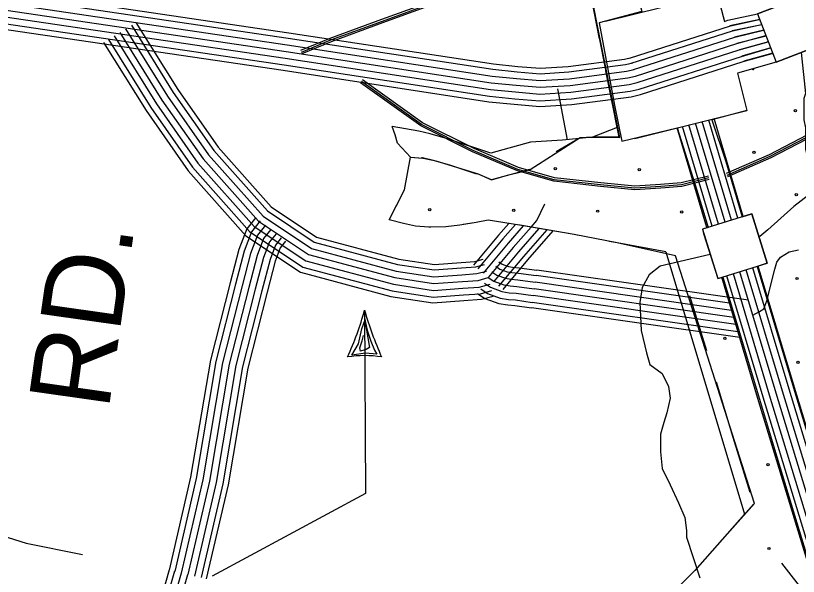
# Model space of a CAD drawing. Extents: x 1788175 to 1969470, y 584502 to 738744.
# Drawn here: x 1839004 to 1842590, y 689382 to 691952 of the extents above; entities that cross this region are included whole.
import ezdxf

# ---------------------------------------------------------------- set-up
doc = ezdxf.new("R2010")
doc.units = 0
for name, color, linetype in [('DESIGN - CONTOURS - Intermediate with optional Text', 7, 'Continuous'), ('DESIGN - EROSION CONTROL - Devices', 7, 'Continuous'), ('DESIGN - ROW - Right-of-Way and Easement Labels', 7, 'Continuous'), ('DESIGN - SCRATCH - User 1', 7, 'Continuous'), ('DESIGN - TRANSPORTATION - Text', 7, 'Continuous'), ('SURVEY - CENTERLINE - Preliminary Text', 7, 'Continuous'), ('SURVEY - DRAINAGE - Area Shapes', 7, 'Continuous'), ('SURVEY - DRAINAGE - Storm Sewer', 7, 'Continuous'), ('SURVEY - NON-TRANSPORTATION - Features Text', 7, 'Continuous'), ('SURVEY - TRANSPORTATION - Roads', 7, 'Continuous'), ('SURVEY - VEGETATION - Features with Text', 7, 'Continuous')]:
    doc.layers.add(name, color=color, linetype=linetype)

msp = doc.modelspace()

# ---------------------------------------------------------------- linework, layer by layer
at = {"layer": 'DESIGN - CONTOURS - Intermediate with optional Text'}
msp.add_line((1842511.7, 689442.8), (1842673.1, 689239), dxfattribs=at)
at = {"layer": 'DESIGN - EROSION CONTROL - Devices'}
for centre in [(1842576.2, 691516.2), (1842385.8, 691325.8), (1841476.4, 691249.9), (1841860.9, 691246.1), (1842580, 691131.6), (1840901.4, 691063.2), (1841286, 691059.5), (1841670.5, 691055.7), (1842055.1, 691052), (1842583.7, 690747.1), (1842252.9, 690473.3), (1842587.4, 690362.5), (1842450.8, 689894.6), (1842454.6, 689510)]:
    msp.add_circle(centre, 5.28, dxfattribs=at)
msp.add_arc((1842382.1, 691710.3), 5.28, 224.528, 347.7944, dxfattribs=at)
at = {"layer": 'DESIGN - ROW - Right-of-Way and Easement Labels'}
for p, q in [((1840589.8, 690516.4), (1840603.6, 690554.5)), ((1840602.5, 690567.1), (1840615.2, 690510)), ((1840603.6, 690554.5), (1840624.8, 690430.5)), ((1840575, 690447.5), (1840589.8, 690516.4)), ((1840615.2, 690510), (1840631.1, 690460.2)), ((1840590.9, 690461.3), (1840597.2, 690485.7)), ((1840544.3, 690395.6), (1840575, 690447.5)), ((1840581.4, 690429.5), (1840590.9, 690461.3)), ((1840583.5, 690414.7), (1840581.4, 690429.5)), ((1840624.8, 690430.5), (1840610, 690422.1)), ((1840631.1, 690460.2), (1840648.1, 690418.9)), ((1840606.8, 690405.2), (1840544.3, 690395.6)), ((1840610, 690422.1), (1840583.5, 690414.7)), ((1840658.7, 690400.9), (1840606.8, 690405.2)), ((1840648.1, 690418.9), (1840658.7, 690400.9))]:
    msp.add_line(p, q, dxfattribs=at)
msp.add_lwpolyline([(1840602.6, 690602.3), (1840606.4, 689761.6), (1839904.5, 689383.9)], dxfattribs=at)
for centre, radius, start, end in [((1839265.3, 690967.7), 1386.4, 335.2793, 344.7178), ((1842096.3, 691024.7), 1552.3, 195.7876, 204.2154), ((1840602.6, 689861.4), 532.3, 81.5708, 98.4292)]:
    msp.add_arc(centre, radius, start, end, dxfattribs=at)
at = {"layer": 'DESIGN - SCRATCH - User 1'}
for points in [[(1841771.2, 691393.6), (1841549.3, 692511), (1841474.3, 692735.3), (1841444.3, 692831), (1841222.8, 693534.6), (1841066.7, 693937), (1841002.8, 694141.4), (1840983.2, 694200.2), (1840924.2, 694393.4), (1840810.3, 694724.1), (1840664.5, 695004), (1840536, 695282.2)], [(1840536, 695282.2), (1840891.9, 695230.2), (1840968.8, 694959.7), (1841043, 694714.5), (1841184.7, 694246.1), (1841284.5, 693916.1), (1841452.2, 693364.5), (1841604.5, 692866.6), (1841709.7, 692522.6), (1841836.4, 692108.1), (1841873.1, 691970.1), (1841677.2, 691919.3), (1841747.4, 691540.8), (1841780.9, 691375.9), (1842034.1, 691437), (1842124.8, 691151.7), (1842176.2, 690981.5), (1842150.1, 690973.9), (1842155.8, 690954.1)], [(1841939.9, 692331.9), (1842046.5, 692012.4), (1842217, 692053.6), (1842250.6, 691925.4), (1842266.6, 691930.6), (1842402.7, 691960.2), (1842624.4, 692045.6), (1843057.7, 692211.6), (1843279.2, 692297.6), (1843787.7, 692482.5), (1844008.5, 692570.4), (1844024.7, 692529.2), (1844554.8, 692713), (1844690, 692770.7)], [(1844096.4, 692349.6), (1843875.6, 692261.7), (1843365.8, 692076.3), (1843144.5, 691989.7), (1842709.9, 691823.9), (1842488.2, 691738.5), (1842311.6, 691687.3), (1842354.3, 691516.3)], [(1842354.3, 691516.3), (1842192.7, 691473.6), (1842257.1, 691283.2), (1842332.7, 691030.1), (1842377.2, 691043.8), (1842447.1, 690816.7), (1842400.6, 690802.4), (1842476.7, 690547.6), (1842566.8, 690245.6)], [(1840780.6, 690999.5), (1840715.7, 691016.6), (1840785, 691152.7), (1840812.4, 691302.9), (1840870.4, 691299), (1840928.5, 691286.2), (1841123.5, 691226.1), (1841184.6, 691199.5), (1841257.5, 691220.2), (1841326.5, 691237.9), (1841360.4, 691246.8), (1841590.9, 691392.7), (1841647.4, 691394.7), (1841771.2, 691393.6)], [(1842026.8, 690851.1), (1841759.9, 690910.3), (1841562.1, 690948.5), (1841312.4, 690991.9), (1841168.5, 691014.1), (1841113.5, 691004.1), (1841039.5, 690992.2), (1840975.5, 690984.2), (1840897.5, 690982.3), (1840835.6, 690987.4), (1840780.6, 690999.5)], [(1842155.8, 690954.1), (1842220, 690746.8), (1842243.5, 690754), (1842342.3, 690422.9), (1842460.5, 690030.4), (1842572.5, 689662.3)], [(1842115.2, 689409.1), (1842389.3, 689715.6), (1842026.8, 690851.1)], [(1842566.8, 690245.6), (1842882.4, 689209), (1842965.3, 688936.9)], [(1842572.5, 689662.3), (1842673.4, 689331.1), (1842792.1, 688941.2), (1842851.9, 688745)], [(1841396, 685372.4), (1841516.8, 686810.5), (1841598.6, 687791.7), (1841109, 687870.4), (1840690.6, 687921.2), (1840709.7, 688332.9), (1840710.4, 688793.4), (1841182.2, 688934.8), (1841456.1, 689016.3), (1841737.5, 689127.5), (1841959.7, 689253.5), (1842115.2, 689409.1)]]:
    msp.add_lwpolyline(points, dxfattribs=at)
at = {"layer": 'DESIGN - TRANSPORTATION - Text'}
for points in [[(1842602.8, 691782.7), (1842621.7, 691594.4), (1842614.2, 691571.9), (1842614.2, 691519.4), (1842614.2, 691474.5), (1842621.7, 691437), (1842621.7, 691399.5), (1842621.7, 691339.6), (1842636.7, 691279.6), (1842659.2, 691219.7), (1842651.7, 691174.7), (1842636.7, 691129.7), (1842569.2, 691077.3), (1842450.3, 690969.9), (1842413.5, 690939.6)], [(1842186, 690857.2), (1841956.4, 690803), (1841906.6, 690764), (1841874.1, 690705.4), (1841863.8, 690637.9), (1841869.6, 690509.4), (1841894.2, 690405.9), (1841909.2, 690353.4), (1841965.4, 690311.9), (1841995.4, 690252), (1842002.9, 690199.5), (1841987.9, 690132.1), (1841972.9, 690087.1), (1841957.9, 690034.6), (1841957.9, 689952.2), (1841965.4, 689877.2), (1842002.9, 689802.3), (1842040.4, 689719.8), (1842070.3, 689652.4), (1842077.8, 689592.4), (1842077.8, 689562.5), (1842137.8, 689375.1)], [(1838881.1, 689588.1), (1839051.9, 689535), (1839310.7, 689482.4)]]:
    msp.add_lwpolyline(points, dxfattribs=at)
at = {"layer": 'SURVEY - CENTERLINE - Preliminary Text'}
for points in [[(1827991.3, 691239.8), (1828754.4, 691447.9), (1831553.3, 692284.5), (1833123.7, 692738), (1833416.6, 692822.4), (1833507.5, 692834.6), (1833675.2, 692847.2), (1833985.9, 692833.1), (1834363.1, 692763.6), (1836310.1, 692467.9), (1838062.8, 692198.4), (1840256.3, 691873.5), (1841193.5, 691730.3), (1841304.4, 691719.2), (1841407.2, 691710.5), (1841535.8, 691718.2), (1841792.6, 691752.1), (1841825.8, 691759.9)], [(1827997.3, 691215.8), (1828761.2, 691424.2), (1831560.3, 692260.8), (1833130.6, 692714.2), (1833421.7, 692798.1), (1833510.1, 692810), (1833675.6, 692822.4), (1833983.1, 692808.4), (1834359.1, 692739.3), (1836306.4, 692443.5), (1838059.1, 692174), (1840252.7, 691849.1), (1841190.4, 691705.8), (1841302.1, 691694.6), (1841406.9, 691685.7), (1841538.2, 691693.6), (1841797.1, 691727.7), (1841830.8, 691735.7)], [(1828004.9, 691185.7), (1828769.7, 691394.4), (1831569, 692231.1), (1833139.2, 692684.4), (1833428.1, 692767.7), (1833513.3, 692779.1), (1833676.1, 692791.4), (1833979.6, 692777.6), (1834353.9, 692708.7), (1836301.7, 692412.8), (1838054.4, 692143.3), (1840248.1, 691818.4), (1841186.5, 691675), (1841299.3, 691663.7), (1841406.5, 691654.6), (1841541.2, 691662.7), (1841802.7, 691697.2), (1841837.1, 691705.3)], [(1828012.4, 691155.7), (1828778.2, 691364.6), (1831577.8, 692201.3), (1833147.8, 692654.7), (1833434.5, 692737.3), (1833516.5, 692748.3), (1833676.5, 692760.3), (1833976, 692746.7), (1834348.8, 692678.1), (1836297, 692382.2), (1838049.8, 692112.7), (1840243.4, 691787.8), (1841182.7, 691644.2), (1841296.4, 691632.9), (1841406.2, 691623.5), (1841544.1, 691631.8), (1841808.3, 691666.7), (1841843.3, 691674.9)], [(1828020, 691125.6), (1828786.8, 691334.8), (1831586.5, 692171.6), (1833156.4, 692624.9), (1833440.9, 692706.8), (1833519.8, 692717.4), (1833677, 692729.3), (1833972.5, 692715.8), (1834343.7, 692647.5), (1836292.4, 692351.6), (1838045.2, 692082), (1840238.8, 691757.1), (1841178.8, 691613.5), (1841293.5, 691602), (1841405.8, 691592.4), (1841547.1, 691601), (1841813.9, 691636.1), (1841851.6, 691645)], [(1828027.6, 691095.5), (1828795.3, 691304.9), (1831595.2, 692141.8), (1833164.9, 692595.1), (1833447.3, 692676.4), (1833523, 692686.6), (1833677.4, 692698.2), (1833969, 692685), (1834338.5, 692617), (1836287.7, 692320.9), (1838040.6, 692051.4), (1840234.2, 691726.5), (1841174.9, 691582.7), (1841290.7, 691571.1), (1841405.4, 691561.4), (1841550, 691570.1), (1841819.5, 691605.6), (1841860, 691615.2)], [(1828033.9, 691070.6), (1828802.4, 691280.2), (1831602.5, 692117.2), (1833172.1, 692570.4), (1833452.6, 692651.2), (1833525.7, 692661), (1833677.8, 692672.5), (1833966.1, 692659.3), (1834334.3, 692591.6), (1836283.8, 692295.5), (1838036.7, 692026), (1840230.4, 691701), (1841171.7, 691557.2), (1841288.3, 691545.5), (1841405.1, 691535.6), (1841552.5, 691544.5), (1841824.1, 691580.3), (1841866.9, 691590.4)], [(1842412.6, 691934.6), (1842276.4, 691905.3)], [(1841816.9, 691757.5), (1842279.5, 691905.4), (1842410.7, 691934.3)], [(1841824.5, 691734), (1842287.7, 691882.1), (1842421.5, 691911.1)], [(1842422.1, 691909.9), (1842285.7, 691881.4)], [(1841833.9, 691704.5), (1842298, 691852.8), (1842429.2, 691884.9)], [(1842431.7, 691884.9), (1842297, 691852.5)], [(1841843.3, 691674.9), (1842308.2, 691823.6), (1842440, 691860.2)], [(1841851.6, 691645), (1842318.5, 691794.3), (1842450.8, 691830.9)], [(1842442, 691858.3), (1842308.2, 691823.6)], [(1842452.2, 691831.7), (1842319.4, 691794.7)], [(1841860, 691615.2), (1842328.7, 691765), (1842461.5, 691804.7)], [(1842463.3, 691804), (1842330.7, 691765.8)], [(1841866.9, 691590.4), (1842337.2, 691740.8), (1842469.3, 691778.4)], [(1842472.1, 691779.2), (1842339.6, 691742.7)], [(1842312.9, 691024), (1842178.8, 691473.3)], [(1842337.5, 691031.6), (1842203.8, 691479.6)], [(1842170.7, 690980.3), (1842034.4, 691437.2)], [(1842194.4, 690987.5), (1842058.4, 691443.2)], [(1842224, 690996.6), (1842088.5, 691450.8)], [(1842253.6, 691005.8), (1842118.6, 691458.3)], [(1842283.2, 691014.9), (1842148.7, 691465.8)], [(1847255.9, 676890.4), (1846245.7, 679246.1), (1845466.6, 681057), (1844918.7, 682343.2), (1844783.1, 682678.2), (1844115.5, 684924.3), (1843134.9, 688202.3), (1842517.3, 690230.7), (1842351.2, 690787.2)], [(1847284.4, 676902.6), (1846274.2, 679258.4), (1845495.1, 681069.2), (1844947.3, 682355.1), (1844812.3, 682688.5), (1844145.2, 684933.2), (1843164.6, 688211.2), (1842547, 690239.6), (1842380.8, 690796.3)], [(1847308.1, 676912.8), (1846297.8, 679268.5), (1845518.7, 681079.3), (1844971, 682365), (1844836.6, 682697), (1844169.9, 684940.5), (1843189.2, 688218.6), (1842571.6, 690247.1), (1842405.4, 690803.9)], [(1847147.7, 676844), (1846137.5, 679199.7), (1845358.4, 681010.7), (1844809.9, 682298.1), (1844671.8, 682639.3), (1844002.7, 684890.7), (1843022.2, 688168.2), (1842404.6, 690196.7), (1842238.7, 690752.6)], [(1847170.5, 676853.8), (1846160.3, 679209.4), (1845381.1, 681020.4), (1844832.8, 682307.5), (1844695.2, 682647.4), (1844026.4, 684897.8), (1843045.9, 688175.4), (1842428.2, 690203.9), (1842262.3, 690759.8)], [(1847198.9, 676866), (1846188.7, 679221.7), (1845409.6, 681032.6), (1844861.4, 682319.4), (1844724.5, 682657.7), (1844056.1, 684906.6), (1843075.6, 688184.3), (1842457.9, 690212.8), (1842291.9, 690769)], [(1847227.4, 676878.2), (1846217.2, 679233.9), (1845438.1, 681044.8), (1844890, 682331.3), (1844753.8, 682667.9), (1844085.8, 684915.5), (1843105.3, 688193.3), (1842487.6, 690221.7), (1842321.6, 690778.1)]]:
    msp.add_lwpolyline(points, dxfattribs=at)
at = {"layer": 'SURVEY - DRAINAGE - Area Shapes'}
for points in [[(1841365.4, 690982.7), (1841391.5, 691012.5), (1841428.8, 691089.8)], [(1842380.8, 690579.7), (1842411, 690596.6), (1842431.2, 690608.3), (1842445.8, 690644.1), (1842482.3, 690789.6), (1842490.9, 690821.5), (1842507.3, 690845.2), (1842547.5, 690868.9), (1842589.5, 690878.3)]]:
    msp.add_lwpolyline(points, dxfattribs=at)
at = {"layer": 'SURVEY - DRAINAGE - Storm Sewer'}
for points in [[(1841706.3, 691926.7), (1842218.5, 692054.7)], [(1841840.6, 691388.8), (1842352.9, 691516.8)]]:
    msp.add_lwpolyline(points, dxfattribs=at)
for points in [[(1842488.2, 691738.5), (1842709.9, 691823.9), (1842624.4, 692045.6), (1842402.7, 691960.2)], [(1842150.1, 690973.9), (1842220, 690746.8), (1842447.1, 690816.7), (1842377.2, 691043.8)]]:
    msp.add_lwpolyline(points, close=True, dxfattribs=at)
at = {"layer": 'SURVEY - NON-TRANSPORTATION - Features Text'}
for points in [[(1841774.3, 692398.7), (1841356.8, 692201.7), (1840939.5, 692028.4), (1840679.6, 691933.8), (1840443.1, 691847), (1840308.9, 691791.8)], [(1841778.1, 692390.6), (1841360.4, 692193.5), (1840942.8, 692020), (1840682.7, 691925.4), (1840446.3, 691838.6), (1840312.4, 691783.4)], [(1841781.1, 692384.3), (1841363.3, 692187.1), (1840945.3, 692013.5), (1840685.1, 691918.8), (1840448.9, 691832.1), (1840315, 691777)], [(1843279.1, 692138.2), (1843184.8, 691941.6), (1843067.1, 691761.1), (1842942.1, 691604.8), (1842699.4, 691440.3), (1842455.9, 691314.5), (1842259.1, 691227.9)], [(1843287.2, 692134.3), (1843192.6, 691937.2), (1843074.4, 691755.8), (1842948.3, 691598.1), (1842704, 691432.6), (1842459.7, 691306.4), (1842262.7, 691219.7)], [(1843293.5, 692131.3), (1843198.7, 691933.8), (1843080.1, 691751.7), (1842953.1, 691592.9), (1842707.6, 691426.5), (1842462.8, 691300.1), (1842265.6, 691213.3)], [(1842180, 691207.8), (1842053.9, 691176.3), (1841959.3, 691168.4), (1841841.1, 691160.5), (1841683.5, 691176.3), (1841470.8, 691200), (1841305.3, 691247.3), (1841100.4, 691334), (1840864, 691452.3), (1840588.2, 691649.4)], [(1842177.8, 691216.6), (1842052.4, 691185.2), (1841958.7, 691177.4), (1841841.3, 691169.6), (1841684.5, 691185.2), (1841472.5, 691208.8), (1841308.3, 691255.8), (1841104.2, 691342.2), (1840868.6, 691460), (1840593.4, 691656.7)], [(1842181.7, 691201), (1842055.1, 691169.4), (1841959.9, 691161.4), (1841841, 691153.5), (1841682.8, 691169.3), (1841469.4, 691193.1), (1841302.9, 691240.6), (1841097.5, 691327.6), (1840860.4, 691446.3), (1840584.1, 691643.7)]]:
    msp.add_lwpolyline(points, dxfattribs=at)
at = {"layer": 'SURVEY - TRANSPORTATION - Roads'}
for points in [[(1839534.3, 691907.6), (1839726.4, 691599.1), (1839912.5, 691333.7), (1840158.2, 691056.6), (1840372.2, 690913.8), (1840754.2, 690811.8), (1840921.3, 690786.2), (1841046.4, 690795.3), (1841112.1, 690800.1), (1841152.7, 690811.2)], [(1839555.3, 691920.7), (1839747.1, 691612.8), (1839931.9, 691349.1), (1840174.5, 691075.4), (1840382.5, 690936.6), (1840759.3, 690836.1), (1840922.3, 690811.1), (1841044.6, 690820), (1841107.9, 690824.6), (1841146.2, 690835.1)], [(1839481.7, 691874.9), (1839674.7, 691564.9), (1839863.7, 691295.3), (1840117.1, 691009.5), (1840346.3, 690856.5), (1840741.4, 690751.1), (1840918.8, 690723.9), (1841050.9, 690733.5), (1841122.6, 690738.7), (1841169.1, 690751.4)], [(1839481.7, 691874.9), (1839674.7, 691564.9), (1839863.7, 691295.3), (1840117.1, 691009.5), (1840346.3, 690856.5), (1840741.4, 690751.1), (1840918.8, 690723.9), (1841050.9, 690733.5), (1841122.6, 690738.7), (1841169.1, 690751.4)], [(1839508, 691891.2), (1839700.6, 691582), (1839888.1, 691314.5), (1840137.6, 691033.1), (1840359.3, 690885.2), (1840747.8, 690781.4), (1840920, 690755), (1841048.6, 690764.4), (1841117.4, 690769.4), (1841160.9, 690781.3)], [(1839407.2, 691828.5), (1839601.5, 691516.5), (1839794.8, 691240.8), (1840059, 690942.8), (1840309.7, 690775.5), (1840723.4, 690665.1), (1840915.3, 690635.6), (1841057.2, 690646), (1841137.5, 690651.8), (1841192.2, 690666.8)], [(1839429, 691842.1), (1839623, 691530.7), (1839815, 691256.8), (1840076, 690962.4), (1840320.4, 690799.3), (1840728.7, 690690.3), (1840916.3, 690661.5), (1841055.4, 690671.7), (1841133.2, 690677.3), (1841185.5, 690691.6)], [(1839455.4, 691858.5), (1839648.8, 691547.8), (1839839.4, 691276), (1840096.5, 690985.9), (1840333.4, 690827.9), (1840735.1, 690720.7), (1840917.6, 690692.7), (1841053.1, 690702.6), (1841127.9, 690708), (1841177.3, 690721.5)], [(1841531.4, 691382.8), (1841487.4, 691615.9)], [(1840104.5, 691026.9), (1840062.6, 690974.7), (1840026.7, 690879.7), (1839986.9, 690727.4), (1839896.7, 690372.8), (1839805.9, 689836.2), (1839707.7, 689410.2)], [(1840124.6, 691010.8), (1840085.2, 690961.7), (1840051.2, 690871.9), (1840011.8, 690721), (1839921.9, 690367.4), (1839831.2, 689831.1), (1839732.8, 689404.4)], [(1840148.7, 690991.3), (1840112.4, 690946.2), (1840080.8, 690862.4), (1840041.8, 690713.3), (1839952.2, 690361), (1839861.6, 689825.1), (1839763, 689397.4)], [(1840172.9, 690971.9), (1840139.7, 690930.6), (1840110.4, 690853), (1840071.8, 690705.5), (1839982.6, 690354.6), (1839892, 689819), (1839793.2, 689390.5)], [(1840172.9, 690971.9), (1840139.7, 690930.6), (1840110.4, 690853), (1840071.8, 690705.5), (1839982.6, 690354.6), (1839892, 689819), (1839793.2, 689390.5)], [(1841263.5, 690999.4), (1841216.7, 690945.9), (1841101.6, 690807.5)], [(1841293.6, 690994.8), (1841236.3, 690929.2), (1841121.4, 690791.1)], [(1841329.7, 690988.9), (1841259.9, 690909.1), (1841145.3, 690771.2)], [(1841365.4, 690982.7), (1841283.5, 690889), (1841169.1, 690751.4)], [(1841365.4, 690982.7), (1841283.5, 690889), (1841169.1, 690751.4)], [(1841401.2, 690976.5), (1841307.1, 690868.9), (1841192.9, 690731.6)], [(1841436.9, 690970.3), (1841330.7, 690848.7), (1841216.8, 690711.8)], [(1840197.1, 690952.5), (1840167, 690915), (1840139.9, 690843.6), (1840101.8, 690697.8), (1840012.9, 690348.2), (1839922.4, 689812.9), (1839823.4, 689383.5)], [(1840221.2, 690933.1), (1840194.2, 690899.5), (1840169.5, 690834.2), (1840131.9, 690690), (1840043.3, 690341.8), (1839952.8, 689806.8), (1839853.6, 689376.5)], [(1841465.4, 690965.3), (1841349.5, 690832.7), (1841235.8, 690696)], [(1840240.5, 690917.6), (1840215.9, 690887), (1840193.1, 690826.7), (1840155.8, 690683.9), (1840067.5, 690336.7), (1839977.1, 689802), (1839877.7, 689371)], [(1841217.2, 690823.6), (1841233.6, 690812.6), (1841262.3, 690802), (1841279.7, 690799.1), (1841310.5, 690796.6), (1841391.7, 690785)], [(1841203.5, 690803), (1841222.4, 690790.4), (1841255.9, 690778), (1841276.6, 690774.6), (1841307.7, 690772), (1841388.2, 690760.5)], [(1841169.1, 690751.4), (1841194.1, 690734.8), (1841240, 690717.9), (1841269, 690713), (1841300.8, 690710.4), (1841379.4, 690699.2)], [(1841169.1, 690751.4), (1841194.1, 690734.8), (1841240, 690717.9), (1841269, 690713), (1841300.8, 690710.4), (1841379.4, 690699.2)], [(1841186.3, 690777.2), (1841208.2, 690762.6), (1841248, 690748), (1841272.8, 690743.8), (1841304.2, 690741.2), (1841383.8, 690729.9)], [(1842274.1, 690633.9), (1841388.2, 690760.5)], [(1842360.5, 690647.5), (1841391.8, 690786)], [(1841151.9, 690725.6), (1841179.9, 690707), (1841232, 690687.8), (1841265.1, 690682.2), (1841297.3, 690679.6), (1841375, 690668.5)], [(1842283.9, 690601.2), (1841383.8, 690729.9)], [(1841134.7, 690699.8), (1841165.8, 690679.1), (1841224, 690657.7), (1841261.3, 690651.4), (1841293.8, 690648.8), (1841370.6, 690637.8)], [(1842293.6, 690568.5), (1841379.4, 690699.2)], [(1842293.6, 690568.5), (1841379.4, 690699.2)], [(1841120.5, 690678.4), (1841154, 690656.1), (1841217.4, 690632.7), (1841258.1, 690625.9), (1841290.9, 690623.2), (1841367, 690612.3)], [(1842303.4, 690535.8), (1841375, 690668.5)], [(1842320.9, 690477), (1841367.1, 690613.3)], [(1842313.1, 690503.1), (1841370.6, 690637.8)], [(1839266.7, 687134.8), (1839232.8, 687281.6), (1839206.9, 687376.7), (1839202.6, 687446.2), (1839190.2, 687533.1), (1839190.2, 687621.4), (1839211.9, 687713.8), (1839253.5, 687778.5), (1839280.8, 687833.2), (1839332.8, 687921.3), (1839375, 688005.7), (1839395.2, 688049.1), (1839401.5, 688195.2), (1839428.5, 688304.9), (1839478.1, 688560.9), (1839610.7, 689067.3), (1839709.8, 689414.3)], [(1839284.8, 687166.3), (1839256.8, 687287.7), (1839231.4, 687380.8), (1839227.2, 687448.8), (1839214.9, 687534.8), (1839214.9, 687618.6), (1839235, 687704), (1839275, 687766.3), (1839302.5, 687821.3), (1839354.5, 687909.5), (1839397.2, 687995), (1839419.7, 688043.1), (1839426.1, 688191.7), (1839452.7, 688299.6), (1839502.2, 688555.5), (1839634.6, 689060.7), (1839733.6, 689407.5)], [(1839307.5, 687205.9), (1839286.9, 687295.2), (1839262.2, 687385.9), (1839258.1, 687451.9), (1839245.9, 687537), (1839245.9, 687615), (1839264, 687691.8), (1839302, 687750.9), (1839329.7, 687806.5), (1839381.8, 687894.7), (1839425.2, 687981.5), (1839450.4, 688035.6), (1839457, 688187.2), (1839483, 688292.9), (1839532.4, 688548.6), (1839664.5, 689052.6), (1839763.4, 689399)], [(1839330.2, 687245.4), (1839316.9, 687302.8), (1839292.9, 687391), (1839288.9, 687455.1), (1839276.9, 687539.2), (1839276.9, 687611.4), (1839292.9, 687679.5), (1839329, 687735.6), (1839357, 687791.7), (1839409, 687879.9), (1839453.1, 687968), (1839481.1, 688028.1), (1839487.8, 688182.8), (1839513.2, 688286.3), (1839562.6, 688541.7), (1839694.4, 689044.4), (1839793.2, 689390.5)], [(1839330.2, 687245.4), (1839316.9, 687302.8), (1839292.9, 687391), (1839288.9, 687455.1), (1839276.9, 687539.2), (1839276.9, 687611.4), (1839292.9, 687679.5), (1839329, 687735.6), (1839357, 687791.7), (1839409, 687879.9), (1839453.1, 687968), (1839481.1, 688028.1), (1839487.8, 688182.8), (1839513.2, 688286.3), (1839562.7, 688541.7), (1839694.4, 689044.4), (1839793.2, 689390.5)]]:
    msp.add_lwpolyline(points, dxfattribs=at)
at = {"layer": 'SURVEY - VEGETATION - Features with Text'}
for points in [[(1841758.9, 691439.7), (1841549.3, 692511), (1841478.5, 692722.2), (1841448.5, 692817.9), (1841216.3, 693549.7), (1841053.5, 693988.9), (1841002.8, 694141.4), (1840983.2, 694200.2), (1840924.2, 694393.4), (1840810.3, 694724.1), (1840536.1, 695282.2)], [(1841679.4, 691846), (1841628.7, 692105.1)], [(1841768.3, 691395.1), (1841708.2, 691698.8)], [(1841982.7, 690870.1), (1841759.9, 690910.3), (1841562.1, 690948.5), (1841312.4, 690991.9), (1841168.5, 691014.1), (1841113.5, 691004.1), (1841039.5, 690992.2), (1840975.5, 690984.2), (1840897.5, 690982.3), (1840835.6, 690987.4), (1840780.6, 690999.5), (1840715.7, 691016.6), (1840785, 691152.7), (1840812.4, 691302.9), (1840753.6, 691367.1), (1840742.7, 691405.2), (1840728.5, 691443.5)], [(1841758.9, 691439.7), (1841647.4, 691394.7), (1841509.1, 691380.5), (1841363, 691371.7), (1841180.6, 691321.8), (1840982.1, 691386.8), (1840902.5, 691410.5), (1840851.6, 691421.5), (1840728.5, 691443.5)], [(1841768.3, 691395.1), (1841647.4, 691394.7), (1841590.9, 691391.2), (1841480.6, 691328.1)], [(1840747.6, 691079.2), (1840785, 691152.7), (1840812.4, 691302.9), (1840867.4, 691299)], [(1841117.2, 691225.5), (1840997.8, 691264.6), (1840918.2, 691288.3), (1840867.4, 691299.3), (1840864.1, 691299.9)], [(1841358.8, 691247.3), (1841184.5, 691199.6), (1841119.6, 691226.1)], [(1840905.7, 690982.5), (1840897.5, 690982.3), (1840835.6, 690987.4), (1840780.6, 690999.5), (1840715.7, 691016.6), (1840747.6, 691079.2)], [(1841315.6, 690991.3), (1841312.4, 690991.9), (1841168.5, 691014.1), (1841113.5, 691004.1), (1841055, 690994.7)], [(1841575.7, 690945.9), (1841562.1, 690948.5), (1841315.6, 690991.3)], [(1841982.7, 690870.1), (1841759.9, 690910.3), (1841723, 690917.4)], [(1841982.7, 690870.1), (1842342.7, 689666.6)], [(1842091.5, 690669.2), (1842168.7, 690416.7)], [(1842212.6, 690273.3), (1842289.8, 690020.8)], [(1842289.8, 690020.8), (1842367, 689768.3)], [(1842383.9, 689713.1), (1842209, 689515.3)], [(1842342.7, 689666.6), (1842115.2, 689409.1), (1841959.7, 689253.5), (1841737.5, 689127.5), (1841456.1, 689016.3), (1841182.2, 688934.8), (1840945.2, 688860.7), (1840710.4, 688793.4)], [(1842109.3, 689403.3), (1841959.7, 689253.5), (1841914.2, 689227.7)]]:
    msp.add_lwpolyline(points, dxfattribs=at)

# ---------------------------------------------------------------- texts
at = {"layer": 'DESIGN - ROW - Right-of-Way and Easement Labels'}
msp.add_text('RD.', height=370, rotation=81.9393, dxfattribs=at).set_placement((1839429.7, 690138.9))

doc.saveas('drawing.dxf')
